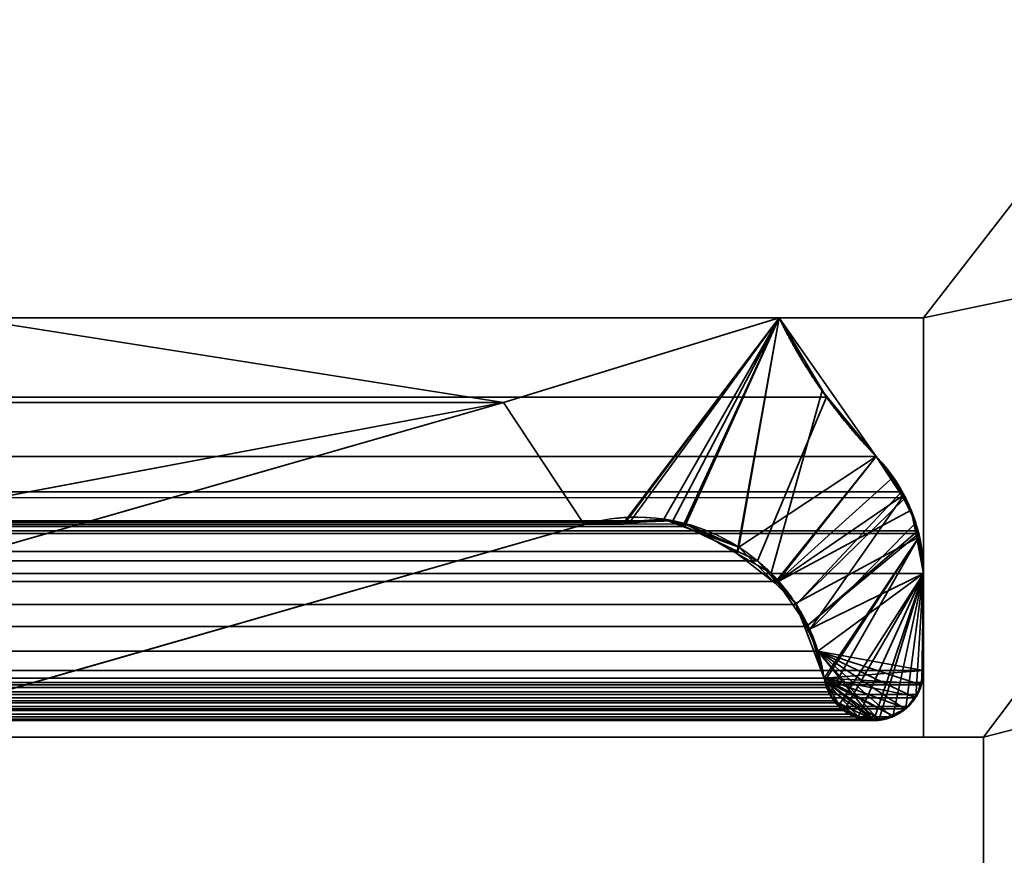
# Model space of a CAD drawing. Header units: millimetres. Extents: x -625 to 3725, y -115 to 86.
# Tile 700 of 798: x 3509.23 to 3513.34, y 2.76 to 6.24. Entities that reach past the tile are written whole.
import ezdxf

# ---------------------------------------------------------------- set-up
doc = ezdxf.new("R2010")
doc.units = ezdxf.units.MM
doc.layers.add('151', color=7, linetype='Continuous', true_color=0xffffff)

# ---------------------------------------------------------------- blocks, each defined once
blk = doc.blocks.new('UG_SURFACE_003')
at = {"layer": '151', "color": 252, "linetype": 'Continuous', "lineweight": 35}
for points in [[(3724.9999, -14, 2237), (3724.9999, 86, 2237), (2275.0001, 86, 2237), (2275.0001, -14, 2237)], [(2425, -14, 2086.9999), (2425, 86, 2086.9999), (3575, 86, 2086.9999), (3575, -14, 2086.9999)]]:
    blk.add_3dface(points, dxfattribs=at)
blk = doc.blocks.new('UG_SURFACE_114')
at = {"layer": '151', "color": 46, "linetype": 'Continuous', "lineweight": 35}
for points in [[(3512.5942, 4.6691, 2022.5942), (2487.6037, 5, 2022.3963), (2487.1981, 4.4215, 2022.8019)], [(3512.5942, 4.6691, 2022.5942), (3512.3963, 5, 2022.3963), (2487.6037, 5, 2022.3963)], [(3512.3963, 5, 2022.3963), (3509.0001, 5, 2019.0001), (2490.9999, 5, 2019.0001), (2487.6037, 5, 2022.3963)], [(3511.2469, 4.6468, 2021.2469), (3508.6081, 4.15, 2018.6081), (3505.9292, 4.15, 2015.9292), (3509.0001, 5, 2019.0001)], [(3509.0001, 5, 2019.0001), (3512.3963, 5, 2022.3963), (3511.2469, 4.6468, 2021.2469)], [(3511.7724, 4.145, 2021.7724), (3511.5824, 4.1368, 2021.5824), (3511.2469, 4.6468, 2021.2469), (3512.3963, 5, 2022.3963)], [(3512.3963, 5, 2022.3963), (3511.9531, 4.1528, 2021.9531), (3511.7724, 4.145, 2021.7724)], [(3512.0032, 4.1292, 2022.0032), (3511.9531, 4.1528, 2021.9531), (3512.3963, 5, 2022.3963)], [(3512.2249, 4.0243, 2022.2249), (3512.0032, 4.1292, 2022.0032), (3512.3963, 5, 2022.3963)], [(3512.3963, 5, 2022.3963), (3512.5942, 4.6691, 2022.5942), (3512.306, 3.986, 2022.306), (3512.2249, 4.0243, 2022.2249)], [(2487.1981, 4.4215, 2022.8019), (3512.8019, 4.4215, 2022.8019), (3512.5942, 4.6691, 2022.5942)], [(2492.8088, 3.4839, 2017.1912), (2488.7531, 4.6468, 2021.2469), (3511.2469, 4.6468, 2021.2469), (3507.1912, 3.4839, 2017.1912)], [(2488.7531, 4.6468, 2021.2469), (2491.3919, 4.15, 2018.6081), (3508.6081, 4.15, 2018.6081), (3511.2469, 4.6468, 2021.2469)], [(3507.1912, 3.4839, 2017.1912), (3511.2469, 4.6468, 2021.2469), (3511.5824, 4.1368, 2021.5824), (3507.3519, 2.9237, 2017.3519)], [(3512.3825, 3.9, 2022.3825), (3512.306, 3.986, 2022.306), (3512.5942, 4.6691, 2022.5942), (3512.8019, 4.4215, 2022.8019)], [(2487.1981, 4.4215, 2022.8019), (2487.1106, 4.3108, 2022.8894), (3512.907, 4.2738, 2022.907)], [(3512.907, 4.2738, 2022.907), (3512.8019, 4.4215, 2022.8019), (2487.1981, 4.4215, 2022.8019)], [(3512.8019, 4.4215, 2022.8019), (3512.907, 4.2738, 2022.907), (3512.4681, 3.8036, 2022.4681), (3512.3825, 3.9, 2022.3825)], [(2487.1106, 4.3108, 2022.8894), (2487.0946, 4.2737, 2022.9053), (3512.907, 4.2738, 2022.907)], [(2487.0248, 4.1095, 2022.9752), (3512.9247, 4.2492, 2022.9247), (3512.907, 4.2738, 2022.907)], [(3512.907, 4.2738, 2022.907), (2487.0946, 4.2737, 2022.9053), (2487.0248, 4.1095, 2022.9752)], [(2487.0248, 4.1095, 2022.9752), (3512.9759, 4.1103, 2022.9759), (3512.9247, 4.2492, 2022.9247)], [(3512.4681, 3.8036, 2022.4681), (3512.907, 4.2738, 2022.907), (3512.9247, 4.2492, 2022.9247)], [(3512.9247, 4.2492, 2022.9247), (3512.9759, 4.1103, 2022.9759), (3512.5113, 3.711, 2022.5112), (3512.4681, 3.8036, 2022.4681)], [(3511.9531, 4.1528, 2021.9531), (2487.9968, 4.1292, 2022.0032), (2488.0469, 4.1528, 2021.9531)], [(3511.9531, 4.1528, 2021.9531), (3512.0032, 4.1292, 2022.0032), (2487.9968, 4.1292, 2022.0032)], [(2488.0469, 4.1528, 2021.9531), (2488.2276, 4.145, 2021.7724), (3511.7724, 4.145, 2021.7724), (3511.9531, 4.1528, 2021.9531)], [(3512.98, 4.0997, 2022.98), (3512.9759, 4.1103, 2022.9759), (2487.0248, 4.1095, 2022.9752)], [(2487.9968, 4.1292, 2022.0032), (3512.0032, 4.1292, 2022.0032), (3512.2249, 4.0243, 2022.2249), (2487.7751, 4.0243, 2022.2249)], [(2488.4176, 4.1368, 2021.5824), (3511.5824, 4.1368, 2021.5824), (3511.7724, 4.145, 2021.7724), (2488.2276, 4.145, 2021.7724)], [(2488.4176, 4.1368, 2021.5824), (2492.6481, 2.9237, 2017.3519), (3507.3519, 2.9237, 2017.3519), (3511.5824, 4.1368, 2021.5824)], [(3512.5113, 3.711, 2022.5112), (3512.9759, 4.1103, 2022.9759), (3512.98, 4.0997, 2022.98)], [(2487, 3.933, 2023), (3513, 3.933, 2023), (3512.98, 4.0997, 2022.98)], [(2487.0195, 4.0974, 2022.9805), (2487, 3.933, 2023), (3512.98, 4.0997, 2022.98)], [(2487.0248, 4.1095, 2022.9752), (2487.0195, 4.0974, 2022.9805), (3512.98, 4.0997, 2022.98)], [(3512.98, 4.0997, 2022.98), (3513, 3.933, 2023), (3512.5589, 3.6087, 2022.5589), (3512.5113, 3.711, 2022.5112)], [(2487.694, 3.986, 2022.306), (2487.7751, 4.0243, 2022.2249), (3512.2249, 4.0243, 2022.2249), (3512.306, 3.986, 2022.306)], [(3512.3825, 3.9, 2022.3825), (2487.6175, 3.9, 2022.3825), (2487.694, 3.986, 2022.306)], [(3512.306, 3.986, 2022.306), (3512.3825, 3.9, 2022.3825), (2487.694, 3.986, 2022.306)], [(2487, 3.933, 2023), (2487, 3.5278, 2023), (3513, 3.5278, 2023), (3513, 3.933, 2023)], [(3512.5589, 3.6087, 2022.5589), (3513, 3.933, 2023), (3513, 3.5278, 2023)], [(2487.5319, 3.8036, 2022.4681), (2487.6175, 3.9, 2022.3825), (3512.3825, 3.9, 2022.3825), (3512.4681, 3.8036, 2022.4681)], [(3512.4681, 3.8036, 2022.4681), (2487.4887, 3.711, 2022.5112), (2487.5319, 3.8036, 2022.4681)], [(3512.4681, 3.8036, 2022.4681), (3512.5113, 3.711, 2022.5112), (2487.4887, 3.711, 2022.5112)], [(2487.4411, 3.6087, 2022.5589), (2487.4887, 3.711, 2022.5112), (3512.5113, 3.711, 2022.5112), (3512.5589, 3.6087, 2022.5589)], [(3512.5589, 3.6087, 2022.5589), (2487.4148, 3.4958, 2022.5852), (2487.4411, 3.6087, 2022.5589)], [(3512.5589, 3.6087, 2022.5589), (3512.5852, 3.4958, 2022.5852), (2487.4148, 3.4958, 2022.5852)], [(3512.5589, 3.6087, 2022.5589), (3512.9213, 3.3678, 2022.9213), (3512.8696, 3.3343, 2022.8696), (3512.8675, 3.334, 2022.8674)], [(3512.8675, 3.334, 2022.8674), (3512.8083, 3.3244, 2022.8083), (3512.5589, 3.6087, 2022.5589)], [(3512.8083, 3.3244, 2022.8083), (3512.7914, 3.3216, 2022.7914), (3512.5589, 3.6087, 2022.5589)], [(3512.5589, 3.6087, 2022.5589), (3512.964, 3.414, 2022.964), (3512.9356, 3.3771, 2022.9356), (3512.9213, 3.3678, 2022.9213)], [(3513, 3.5278, 2023), (3512.9941, 3.478, 2022.994), (3512.9902, 3.4683, 2022.9902), (3512.5589, 3.6087, 2022.5589)], [(3512.9902, 3.4683, 2022.9902), (3512.9743, 3.4272, 2022.9743), (3512.964, 3.414, 2022.964), (3512.5589, 3.6087, 2022.5589)], [(3512.5971, 3.4564, 2022.5971), (3512.5852, 3.4958, 2022.5852), (3512.5589, 3.6087, 2022.5589), (3512.7914, 3.3216, 2022.7914)], [(3513, 3.5278, 2023), (2487, 3.5278, 2023), (2487.0059, 3.478, 2022.994)], [(3512.9941, 3.478, 2022.994), (3513, 3.5278, 2023), (2487.0059, 3.478, 2022.994)], [(3512.5852, 3.4958, 2022.5852), (3512.5971, 3.4564, 2022.5971), (2487.4029, 3.4564, 2022.5971), (2487.4148, 3.4958, 2022.5852)], [(2487.0059, 3.478, 2022.994), (2487.0098, 3.4683, 2022.9902), (3512.9902, 3.4683, 2022.9902), (3512.9941, 3.478, 2022.994)], [(3512.9743, 3.4272, 2022.9743), (2487.0098, 3.4683, 2022.9902), (2487.0257, 3.4272, 2022.9743)], [(3512.9743, 3.4272, 2022.9743), (3512.9902, 3.4683, 2022.9902), (2487.0098, 3.4683, 2022.9902)], [(2487.3977, 3.439, 2022.6023), (3512.5971, 3.4564, 2022.5971), (3512.6023, 3.439, 2022.6023)], [(2487.3977, 3.439, 2022.6023), (2487.4029, 3.4564, 2022.5971), (3512.5971, 3.4564, 2022.5971)], [(3512.7914, 3.3216, 2022.7914), (3512.6262, 3.4019, 2022.6262), (3512.6023, 3.439, 2022.6023), (3512.5971, 3.4564, 2022.5971)], [(2487.0257, 3.4272, 2022.9743), (2487.036, 3.414, 2022.964), (3512.964, 3.414, 2022.964), (3512.9743, 3.4272, 2022.9743)], [(3512.964, 3.414, 2022.964), (2487.036, 3.414, 2022.964), (2487.0644, 3.3771, 2022.9356)], [(3512.9356, 3.3771, 2022.9356), (3512.964, 3.414, 2022.964), (2487.0644, 3.3771, 2022.9356)], [(3512.6023, 3.439, 2022.6023), (2487.3738, 3.4019, 2022.6262), (2487.3977, 3.439, 2022.6023)], [(3512.6023, 3.439, 2022.6023), (3512.6262, 3.4019, 2022.6262), (2487.3738, 3.4019, 2022.6262)], [(2487.0644, 3.3771, 2022.9356), (2487.0787, 3.3678, 2022.9213), (3512.9213, 3.3678, 2022.9213), (3512.9356, 3.3771, 2022.9356)], [(3512.6314, 3.3936, 2022.6314), (2487.3288, 3.3606, 2022.6715), (2487.3686, 3.3936, 2022.6314)], [(3512.6314, 3.3936, 2022.6314), (3512.6712, 3.3606, 2022.6715), (2487.3288, 3.3606, 2022.6715)], [(2487.3686, 3.3936, 2022.6314), (3512.6262, 3.4019, 2022.6262), (3512.6314, 3.3936, 2022.6314)], [(2487.3686, 3.3936, 2022.6314), (2487.3738, 3.4019, 2022.6262), (3512.6262, 3.4019, 2022.6262)], [(3512.6262, 3.4019, 2022.6262), (3512.7914, 3.3216, 2022.7914), (3512.7783, 3.3195, 2022.7783), (3512.7256, 3.3349, 2022.7256)], [(3512.6712, 3.3606, 2022.6715), (3512.6314, 3.3936, 2022.6314), (3512.6262, 3.4019, 2022.6262), (3512.7256, 3.3349, 2022.7256)], [(3512.8696, 3.3343, 2022.8696), (2487.0787, 3.3678, 2022.9213), (2487.1304, 3.3343, 2022.8696)], [(3512.8696, 3.3343, 2022.8696), (3512.9213, 3.3678, 2022.9213), (2487.0787, 3.3678, 2022.9213)], [(2487.1304, 3.3343, 2022.8696), (2487.1325, 3.334, 2022.8674), (3512.8675, 3.334, 2022.8674), (3512.8696, 3.3343, 2022.8696)], [(2487.1917, 3.3244, 2022.8083), (3512.8083, 3.3244, 2022.8083), (3512.8675, 3.334, 2022.8674), (2487.1325, 3.334, 2022.8674)], [(2487.2217, 3.3195, 2022.7783), (3512.7256, 3.3349, 2022.7256), (3512.7783, 3.3195, 2022.7783)], [(2487.2217, 3.3195, 2022.7783), (2487.2744, 3.3349, 2022.7256), (3512.7256, 3.3349, 2022.7256)], [(3512.6898, 3.3454, 2022.6898), (2487.2744, 3.3349, 2022.7256), (2487.3102, 3.3454, 2022.6898)], [(3512.6898, 3.3454, 2022.6898), (3512.7256, 3.3349, 2022.7256), (2487.2744, 3.3349, 2022.7256)], [(2487.3102, 3.3454, 2022.6898), (3512.6712, 3.3606, 2022.6715), (3512.6898, 3.3454, 2022.6898)], [(2487.3102, 3.3454, 2022.6898), (2487.3288, 3.3606, 2022.6715), (3512.6712, 3.3606, 2022.6715)], [(3512.7256, 3.3349, 2022.7256), (3512.6898, 3.3454, 2022.6898), (3512.6712, 3.3606, 2022.6715)], [(2487.2086, 3.3216, 2022.7914), (3512.7914, 3.3216, 2022.7914), (3512.8083, 3.3244, 2022.8083), (2487.1917, 3.3244, 2022.8083)], [(3512.7783, 3.3195, 2022.7783), (2487.2086, 3.3216, 2022.7914), (2487.2217, 3.3195, 2022.7783)], [(3512.7783, 3.3195, 2022.7783), (3512.7914, 3.3216, 2022.7914), (2487.2086, 3.3216, 2022.7914)]]:
    blk.add_3dface(points, dxfattribs=at)
blk = doc.blocks.new('UG_SURFACE_115')
at = {"layer": '151', "color": 46, "linetype": 'Continuous', "lineweight": 35}
for points in [[(3511.2469, 4.6468, -3), (3508.6081, 4.15, -3), (3505.9292, 4.15, -3), (3509.0001, 5, -3)], [(3509.0001, 5, 2019.0001), (3505.9292, 4.15, 2015.9292), (3508.6081, 4.15, 2018.6081), (3511.2469, 4.6468, 2021.2469)], [(3509.0001, 5, -3), (3512.3963, 5, -3), (3511.2469, 4.6468, -3)], [(3511.2469, 4.6468, 2021.2469), (3512.3963, 5, 2022.3963), (3509.0001, 5, 2019.0001)], [(3512.3963, 5, 2022.3963), (3512.3963, 5, -3), (3509.0001, 5, -3), (3509.0001, 5, 2019.0001)], [(3511.7507, 4.1481, -3), (3511.5824, 4.1368, -3), (3511.2469, 4.6468, -3), (3512.3963, 5, -3)], [(3512.3963, 5, 2022.3963), (3511.2469, 4.6468, 2021.2469), (3511.5824, 4.1368, 2021.5824), (3511.7497, 4.1382, 2021.7497)], [(3512.3963, 5, 2022.3963), (3511.7497, 4.1382, 2021.7497), (3511.9998, 4.1403, 2021.9998)], [(3512.3963, 5, -3), (3511.9154, 4.1592, -3), (3511.7507, 4.1481, -3)], [(3511.9951, 4.1295, -3), (3511.9154, 4.1592, -3), (3512.3963, 5, -3)], [(3512.3963, 5, -3), (3512.2285, 4.0426, -3), (3511.9951, 4.1295, -3)], [(3511.9998, 4.1403, 2021.9998), (3512.0068, 4.1404, 2022.0068), (3512.3963, 5, 2022.3963)], [(3512.3963, 5, 2022.3963), (3512.0068, 4.1404, 2022.0068), (3512.2209, 4.0164, 2022.2208)], [(3512.2209, 4.0164, 2022.2208), (3512.3632, 3.934, 2022.3632), (3512.5761, 4.6946, 2022.5761), (3512.3963, 5, 2022.3963)], [(3512.2285, 4.0426, -3), (3512.3963, 5, -3), (3512.8019, 4.4215, -3)], [(3512.8019, 4.4215, -3), (3512.3963, 5, -3), (3512.3963, 5, 2022.3963)], [(3512.3963, 5, 2022.3963), (3512.5761, 4.6946, 2022.5761), (3512.8019, 4.4215, -3)], [(3512.8019, 4.4215, 2022.8019), (3512.5761, 4.6946, 2022.5761), (3512.3632, 3.934, 2022.3632), (3512.388, 3.8977, 2022.388)], [(3512.5761, 4.6946, 2022.5761), (3512.8019, 4.4215, 2022.8019), (3512.8019, 4.4215, -3)], [(3507.1912, 3.4839, 2017.1912), (3511.2469, 4.6468, 2021.2469), (3511.2469, 4.6468, -3), (3507.1912, 3.4839, -3)], [(3507.1912, 3.4839, -3), (3511.2469, 4.6468, -3), (3511.5824, 4.1368, -3), (3507.3519, 2.9237, -3)], [(3507.3519, 2.9237, 2017.3519), (3511.5824, 4.1368, 2021.5824), (3511.2469, 4.6468, 2021.2469), (3507.1912, 3.4839, 2017.1912)], [(3511.2469, 4.6468, 2021.2469), (3508.6081, 4.15, 2018.6081), (3508.6081, 4.15, -3), (3511.2469, 4.6468, -3)], [(3512.8019, 4.4215, -3), (3512.9104, 4.2551, -3), (3512.3806, 3.8917, -3), (3512.2285, 4.0426, -3)], [(3512.8734, 4.3349, 2022.8734), (3512.8019, 4.4215, 2022.8019), (3512.388, 3.8977, 2022.388)], [(3512.9104, 4.2551, -3), (3512.8019, 4.4215, -3), (3512.8019, 4.4215, 2022.8019)], [(3512.8019, 4.4215, 2022.8019), (3512.8734, 4.3349, 2022.8734), (3512.9104, 4.2551, -3)], [(3512.388, 3.8977, 2022.388), (3512.5246, 3.6991, 2022.5246), (3512.913, 4.2547, 2022.913), (3512.8734, 4.3349, 2022.8734)], [(3512.8734, 4.3349, 2022.8734), (3512.913, 4.2547, 2022.913), (3512.9104, 4.2551, -3)], [(3512.3806, 3.8917, -3), (3512.9104, 4.2551, -3), (3512.9485, 4.1966, -3)], [(3512.5246, 3.6991, 2022.5246), (3512.5253, 3.6982, 2022.5253), (3512.9676, 4.1439, 2022.9676), (3512.913, 4.2547, 2022.913)], [(3512.9485, 4.1966, -3), (3512.9104, 4.2551, -3), (3512.913, 4.2547, 2022.913)], [(3512.913, 4.2547, 2022.913), (3512.9676, 4.1439, 2022.9676), (3512.9485, 4.1966, -3)], [(3512.9485, 4.1966, -3), (3512.9714, 4.08, -3), (3512.4655, 3.8076, -3), (3512.3806, 3.8917, -3)], [(3512.9714, 4.08, -3), (3512.9485, 4.1966, -3), (3512.9676, 4.1439, 2022.9676)], [(3511.9154, 4.1592, -3), (3511.9998, 4.1403, 2021.9998), (3511.7497, 4.1382, 2021.7497)], [(3511.7497, 4.1382, 2021.7497), (3511.7507, 4.1481, -3), (3511.9154, 4.1592, -3)], [(3511.9154, 4.1592, -3), (3511.9951, 4.1295, -3), (3511.9998, 4.1403, 2021.9998)], [(3511.5824, 4.1368, 2021.5824), (3507.3519, 2.9237, 2017.3519), (3507.3519, 2.9237, -3), (3511.5824, 4.1368, -3)], [(3511.7507, 4.1481, -3), (3511.7497, 4.1382, 2021.7497), (3511.5824, 4.1368, 2021.5824)], [(3511.5824, 4.1368, 2021.5824), (3511.5824, 4.1368, -3), (3511.7507, 4.1481, -3)], [(3511.9998, 4.1403, 2021.9998), (3511.9951, 4.1295, -3), (3512.2285, 4.0426, -3)], [(3512.2285, 4.0426, -3), (3512.0068, 4.1404, 2022.0068), (3511.9998, 4.1403, 2021.9998)], [(3512.2285, 4.0426, -3), (3512.2209, 4.0164, 2022.2208), (3512.0068, 4.1404, 2022.0068)], [(3512.9774, 4.0804, 2022.9774), (3512.9676, 4.1439, 2022.9676), (3512.5253, 3.6982, 2022.5253), (3512.5852, 3.4958, 2022.5852)], [(3512.9676, 4.1439, 2022.9676), (3512.9774, 4.0804, 2022.9774), (3512.9714, 4.08, -3)], [(3512.5093, 3.6934, -3), (3512.4655, 3.8076, -3), (3512.9714, 4.08, -3), (3513, 3.933, -3)], [(3512.5852, 3.4958, 2022.5852), (3512.5885, 3.4855, 2022.5885), (3512.9774, 4.0804, 2022.9774)], [(3512.5885, 3.4855, 2022.5885), (3512.6059, 3.432, 2022.6059), (3512.6064, 3.4312, 2022.6064), (3512.9774, 4.0804, 2022.9774)], [(3513, 3.933, 2023), (3512.9774, 4.0804, 2022.9774), (3512.6064, 3.4312, 2022.6064), (3512.645, 3.3805, 2022.645)], [(3513, 3.933, -3), (3512.9714, 4.08, -3), (3512.9774, 4.0804, 2022.9774)], [(3512.9774, 4.0804, 2022.9774), (3513, 3.933, 2023), (3513, 3.933, -3)], [(3512.2209, 4.0164, 2022.2208), (3512.2285, 4.0426, -3), (3512.3806, 3.8917, -3)], [(3512.3806, 3.8917, -3), (3512.3632, 3.934, 2022.3632), (3512.2209, 4.0164, 2022.2208)], [(3512.3806, 3.8917, -3), (3512.388, 3.8977, 2022.388), (3512.3632, 3.934, 2022.3632)], [(3512.5852, 3.4958, -3), (3512.5093, 3.6934, -3), (3513, 3.933, -3), (3513, 3.5278, -3)], [(3513, 3.933, 2023), (3512.645, 3.3805, 2022.645), (3512.6493, 3.3749, 2022.6493), (3512.6686, 3.3618, 2022.6686)], [(3513, 3.933, 2023), (3512.6686, 3.3618, 2022.6686), (3512.7037, 3.3384, 2022.7036), (3512.7263, 3.3348, 2022.7263)], [(3513, 3.933, 2023), (3512.7263, 3.3348, 2022.7263), (3512.7931, 3.3243, 2022.7931)], [(3512.7931, 3.3243, 2022.7931), (3512.8124, 3.3212, 2022.8124), (3513, 3.933, 2023)], [(3513, 3.933, 2023), (3512.8124, 3.3212, 2022.8124), (3512.8164, 3.3206, 2022.8164), (3512.8725, 3.3424, 2022.8724)], [(3512.8725, 3.3424, 2022.8724), (3512.9128, 3.3581, 2022.9127), (3512.9256, 3.3719, 2022.9256), (3513, 3.933, 2023)], [(3513, 3.933, 2023), (3512.9256, 3.3719, 2022.9256), (3512.9676, 3.4171, 2022.9676)], [(3513, 3.933, 2023), (3512.9676, 3.4171, 2022.9676), (3512.9697, 3.4196, 2022.9697), (3512.9919, 3.474, 2022.9919)], [(3512.9919, 3.474, 2022.9919), (3512.9945, 3.4808, 2022.9948), (3513, 3.5278, 2023), (3513, 3.933, 2023)], [(3513, 3.933, 2023), (3513, 3.5278, 2023), (3513, 3.5278, -3), (3513, 3.933, -3)], [(3512.388, 3.8977, 2022.388), (3512.3806, 3.8917, -3), (3512.4655, 3.8076, -3)], [(3512.4655, 3.8076, -3), (3512.5246, 3.6991, 2022.5246), (3512.388, 3.8977, 2022.388)], [(3512.4655, 3.8076, -3), (3512.5093, 3.6934, -3), (3512.5246, 3.6991, 2022.5246)], [(3512.5246, 3.6991, 2022.5246), (3512.5093, 3.6934, -3), (3512.5852, 3.4958, -3)], [(3512.5852, 3.4958, -3), (3512.5253, 3.6982, 2022.5253), (3512.5246, 3.6991, 2022.5246)], [(3512.5852, 3.4958, -3), (3512.5852, 3.4958, 2022.5852), (3512.5253, 3.6982, 2022.5253)], [(3513, 3.5278, -3), (3512.9883, 3.4742, -3), (3512.5852, 3.4958, -3)], [(3512.5852, 3.4958, -3), (3512.9645, 3.4189, -3), (3512.9285, 3.3705, -3), (3512.9268, 3.3696, -3)], [(3512.5852, 3.4958, -3), (3512.9883, 3.4742, -3), (3512.9812, 3.4414, -3), (3512.9645, 3.4189, -3)], [(3512.9268, 3.3696, -3), (3512.872, 3.3393, -3), (3512.5852, 3.4958, -3)], [(3512.589, 3.4854, -3), (3512.5852, 3.4958, -3), (3512.872, 3.3393, -3)], [(3512.589, 3.4854, -3), (3512.5885, 3.4855, 2022.5885), (3512.5852, 3.4958, 2022.5852)], [(3512.5852, 3.4958, 2022.5852), (3512.5852, 3.4958, -3), (3512.589, 3.4854, -3)], [(3512.9919, 3.474, 2022.9919), (3512.9883, 3.4742, -3), (3513, 3.5278, -3)], [(3513, 3.5278, -3), (3512.9945, 3.4808, 2022.9948), (3512.9919, 3.474, 2022.9919)], [(3513, 3.5278, -3), (3513, 3.5278, 2023), (3512.9945, 3.4808, 2022.9948)], [(3512.6059, 3.432, 2022.6059), (3512.5885, 3.4855, 2022.5885), (3512.589, 3.4854, -3)], [(3512.589, 3.4854, -3), (3512.8119, 3.3248, -3), (3512.7923, 3.3233, -3)], [(3512.6698, 3.3613, -3), (3512.6476, 3.383, -3), (3512.589, 3.4854, -3), (3512.7275, 3.334, -3)], [(3512.589, 3.4854, -3), (3512.872, 3.3393, -3), (3512.851, 3.3278, -3), (3512.8119, 3.3248, -3)], [(3512.7923, 3.3233, -3), (3512.763, 3.321, -3), (3512.7275, 3.334, -3), (3512.589, 3.4854, -3)], [(3512.6476, 3.383, -3), (3512.6169, 3.4133, -3), (3512.6095, 3.4323, -3), (3512.589, 3.4854, -3)], [(3512.6059, 3.432, 2022.6059), (3512.589, 3.4854, -3), (3512.6095, 3.4323, -3)], [(3512.9883, 3.4742, -3), (3512.9919, 3.474, 2022.9919), (3512.9697, 3.4196, 2022.9697)], [(3512.9697, 3.4196, 2022.9697), (3512.9812, 3.4414, -3), (3512.9883, 3.4742, -3)], [(3512.6095, 3.4323, -3), (3512.6064, 3.4312, 2022.6064), (3512.6059, 3.432, 2022.6059)], [(3512.6064, 3.4312, 2022.6064), (3512.6095, 3.4323, -3), (3512.6169, 3.4133, -3)], [(3512.6169, 3.4133, -3), (3512.645, 3.3805, 2022.645), (3512.6064, 3.4312, 2022.6064)], [(3512.6169, 3.4133, -3), (3512.6476, 3.383, -3), (3512.645, 3.3805, 2022.645)], [(3512.9285, 3.3705, -3), (3512.9676, 3.4171, 2022.9676), (3512.9256, 3.3719, 2022.9256)], [(3512.9285, 3.3705, -3), (3512.9645, 3.4189, -3), (3512.9676, 3.4171, 2022.9676)], [(3512.9676, 3.4171, 2022.9676), (3512.9645, 3.4189, -3), (3512.9812, 3.4414, -3)], [(3512.9812, 3.4414, -3), (3512.9697, 3.4196, 2022.9697), (3512.9676, 3.4171, 2022.9676)], [(3512.6493, 3.3749, 2022.6493), (3512.645, 3.3805, 2022.645), (3512.6476, 3.383, -3)], [(3512.6493, 3.3749, 2022.6493), (3512.6476, 3.383, -3), (3512.6698, 3.3613, -3)], [(3512.6698, 3.3613, -3), (3512.6686, 3.3618, 2022.6686), (3512.6493, 3.3749, 2022.6493)], [(3512.9268, 3.3696, -3), (3512.9256, 3.3719, 2022.9256), (3512.9128, 3.3581, 2022.9127)], [(3512.9256, 3.3719, 2022.9256), (3512.9268, 3.3696, -3), (3512.9285, 3.3705, -3)], [(3512.7037, 3.3384, 2022.7036), (3512.6686, 3.3618, 2022.6686), (3512.6698, 3.3613, -3)], [(3512.7275, 3.334, -3), (3512.6798, 3.3513, -3), (3512.6698, 3.3613, -3)], [(3512.7037, 3.3384, 2022.7036), (3512.6698, 3.3613, -3), (3512.6798, 3.3513, -3)], [(3512.6798, 3.3513, -3), (3512.7263, 3.3348, 2022.7263), (3512.7037, 3.3384, 2022.7036)], [(3512.6798, 3.3513, -3), (3512.7275, 3.334, -3), (3512.7263, 3.3348, 2022.7263)], [(3512.763, 3.321, -3), (3512.7931, 3.3243, 2022.7931), (3512.7263, 3.3348, 2022.7263)], [(3512.7263, 3.3348, 2022.7263), (3512.7275, 3.334, -3), (3512.763, 3.321, -3)], [(3512.851, 3.3278, -3), (3512.8725, 3.3424, 2022.8724), (3512.8164, 3.3206, 2022.8164)], [(3512.851, 3.3278, -3), (3512.872, 3.3393, -3), (3512.8725, 3.3424, 2022.8724)], [(3512.8725, 3.3424, 2022.8724), (3512.872, 3.3393, -3), (3512.9268, 3.3696, -3)], [(3512.9268, 3.3696, -3), (3512.9128, 3.3581, 2022.9127), (3512.8725, 3.3424, 2022.8724)], [(3512.763, 3.321, -3), (3512.7923, 3.3233, -3), (3512.7931, 3.3243, 2022.7931)], [(3512.7931, 3.3243, 2022.7931), (3512.7923, 3.3233, -3), (3512.8119, 3.3248, -3)], [(3512.8119, 3.3248, -3), (3512.8124, 3.3212, 2022.8124), (3512.7931, 3.3243, 2022.7931)], [(3512.8124, 3.3212, 2022.8124), (3512.8119, 3.3248, -3), (3512.851, 3.3278, -3)], [(3512.851, 3.3278, -3), (3512.8164, 3.3206, 2022.8164), (3512.8124, 3.3212, 2022.8124)]]:
    blk.add_3dface(points, dxfattribs=at)
blk = doc.blocks.new('UG_SURFACE_123')
at = {"layer": '151', "color": 14, "linetype": 'Continuous', "lineweight": 35}
for points in [[(3556.7999, -17.75, 2066.8001), (3556.7999, 11.25, 2066.8001), (2443.2001, 11.25, 2066.8001), (2443.2001, -17.75, 2066.8001)], [(3552.7501, 8.5, 2062.7501), (3552.7501, -29.75, 2062.7501), (2447.2499, -29.75, 2062.7501), (2447.2499, 8.5, 2062.7501)]]:
    blk.add_3dface(points, dxfattribs=at)
blk = doc.blocks.new('UG_SURFACE_124')
at = {"layer": '151', "color": 7, "linetype": 'Continuous', "lineweight": 35}
for points in [[(2447.2499, 8.25, 2062.7501), (2447.2499, -29.75, 2062.7501), (3552.7501, -29.75, 2062.7501), (3552.7501, 8.25, 2062.7501)], [(3552.5, 8.25, 2062.5), (3552.5, -29.75, 2062.5), (2447.5, -29.75, 2062.5), (2447.5, 8.25, 2062.5)]]:
    blk.add_3dface(points, dxfattribs=at)
blk = doc.blocks.new('UG_SURFACE_133')
at = {"layer": '151', "color": 31, "linetype": 'Continuous', "lineweight": 35}
for points in [[(3561.25, -17.75, 2071.25), (3561.25, 67.25, 2071.25), (2438.75, 67.25, 2071.25), (2438.75, -17.75, 2071.25)], [(3561.25, 67.25, 2071.25), (3513, 5, 2023), (3509.0001, 5, 2019.0001), (3509.0001, 13, 2019.0001)], [(3561.25, 67.25, 2071.25), (3513.2501, 3.25, 2023.2501), (3513, 3.25, 2023), (3513, 5, 2023)], [(3552.2499, 13.25, 2062.2499), (3513.2501, 3.25, 2023.2501), (3561.25, 67.25, 2071.25)], [(3556.7501, 13.25, 2066.75), (3556.7501, -17.75, 2066.75), (2443.2499, -17.75, 2066.75), (2443.2499, 13.25, 2066.75)], [(3552.2499, -27.75, 2062.2499), (3552.2499, 13.25, 2062.2499), (2447.7501, 13.25, 2062.2499), (2447.7501, -27.75, 2062.2499)], [(3552.2499, 13.25, 2062.2499), (3513.4749, -29.1823, 2023.4749), (3513.4242, -29.0584, 2023.4241), (3513.2501, -27.75, 2023.2501)], [(3513.2501, -27.75, 2023.2501), (3513.2501, 3.25, 2023.2501), (3552.2499, 13.25, 2062.2499)], [(3513, 5, 2023), (3513, 3.25, 2023), (2487, 3.25, 2023), (2487, 5, 2023)], [(3509.0001, 5, 2019.0001), (3513, 5, 2023), (2487, 5, 2023), (2490.9999, 5, 2019.0001)], [(3513.2501, 3.25, 2023.2501), (3513.2501, -27.75, 2023.2501), (2486.7499, -27.75, 2023.2501), (2486.7499, 3.25, 2023.2501)], [(3513, 3.25, 2023), (3513.2501, 3.25, 2023.2501), (2486.7499, 3.25, 2023.2501), (2487, 3.25, 2023)]]:
    blk.add_3dface(points, dxfattribs=at)
blk = doc.blocks.new('UG_SURFACE_137')
at = {"layer": '151', "color": 31, "linetype": 'Continuous', "lineweight": 35}
for points in [[(3561.25, 67.25, 2071.25), (3509.0001, 13, 2019.0001), (3509.0001, 5, 2019.0001), (3513, 5, 2023)], [(3513, 5, 2023), (3513, 3.25, 2023), (3513.2501, 3.25, 2023.2501), (3561.25, 67.25, 2071.25)], [(3561.25, 67.25, 2071.25), (3513.2501, 3.25, 2023.2501), (3552.2499, 13.25, 2062.2499)], [(3552.2499, 13.25, -3), (3513, 5, -3), (3509.0001, 5, -3), (3509.0001, 13, -3)], [(3552.2499, 13.25, -3), (3513.2501, 3.25, -3), (3513, 3.25, -3), (3513, 5, -3)], [(3513.5064, -29.0387, -3), (3513.2501, -27.75, -3), (3513.2501, 3.25, -3), (3552.2499, 13.25, -3)], [(3552.2499, 13.25, 2062.2499), (3513.2501, 3.25, 2023.2501), (3513.2501, -27.75, 2023.2501)], [(3513.2501, -27.75, 2023.2501), (3513.423, -29.0539, 2023.423), (3513.4234, -29.0551, 2023.4234), (3552.2499, 13.25, 2062.2499)], [(3509.0001, 5, 2019.0001), (3509.0001, 5, -3), (3513, 5, -3), (3513, 5, 2023)], [(3513, 5, -3), (3513, 3.25, -3), (3513, 3.25, 2023), (3513, 5, 2023)], [(3513, 3.25, 2023), (3513, 3.25, -3), (3513.2501, 3.25, -3), (3513.2501, 3.25, 2023.2501)], [(3513.2501, 3.25, -3), (3513.2501, -27.75, -3), (3513.2501, -27.75, 2023.2501), (3513.2501, 3.25, 2023.2501)]]:
    blk.add_3dface(points, dxfattribs=at)

msp = doc.modelspace()

# ---------------------------------------------------------------- linework, layer by layer
at = {"layer": '151', "color": 251, "linetype": 'Continuous', "lineweight": -3, "true_color": 0x636466}
for p, q in [((3513, 5, 2023), (2487, 5, 2023)), ((3512.3964, 5, 2022.3964), (2487.6036, 5, 2022.3964)), ((3509, 5, 2019), (3512.3964, 5, 2022.3964)), ((3512.3964, 5, 2022.3964), (3509, 5, 2019)), ((3509, 5, -3), (3512.3964, 5, -3)), ((3509, 5, 2019), (3513, 5, 2023)), ((3513, 5, 2023), (3509, 5, 2019)), ((3509, 5, -3), (3513, 5, -3)), ((3512.3964, 5, -3), (3512.3964, 5, 2022.3964)), ((3513, 5, 2023), (3513, 3.25, 2023)), ((3513, 5, -3), (3513, 3.25, -3)), ((3513, 5, 2023), (3513, 3.25, 2023)), ((3513, 5, -3), (3513, 5, 2023)), ((2488.7531, 4.6468, 2021.2469), (3511.2469, 4.6468, 2021.2469)), ((3511.2469, 4.6468, 2021.2469), (3507.1912, 3.4839, 2017.1912)), ((3507.1912, 3.4839, -3), (3511.2469, 4.6468, -3)), ((3511.2469, 4.6468, 2021.2469), (3507.1912, 3.4839, 2017.1912)), ((3508.6081, 4.15, 2018.6081), (3511.2469, 4.6468, 2021.2469)), ((3508.6081, 4.15, 2018.6081), (3511.2469, 4.6468, 2021.2469)), ((3511.2469, 4.6468, -3), (3508.6081, 4.15, -3)), ((3511.2469, 4.6468, 2021.2469), (3511.2469, 4.6468, -3)), ((3512.8018, 4.4215, 2022.8018), (2487.1982, 4.4215, 2022.8018)), ((3512.8018, 4.4215, -3), (3512.8018, 4.4215, 2022.8018)), ((3511.5823, 4.1368, 2021.5823), (2488.4177, 4.1368, 2021.5823)), ((3511.5823, 4.1368, 2021.5823), (3507.3518, 2.9237, 2017.3518)), ((3511.5823, 4.1368, -3), (3507.3518, 2.9237, -3)), ((3511.5823, 4.1368, 2021.5823), (3507.3518, 2.9237, 2017.3518)), ((3511.5823, 4.1368, -3), (3511.5823, 4.1368, 2021.5823)), ((3513, 3.933, 2023), (2487, 3.933, 2023)), ((3513, 3.933, 2023), (3513, 3.5278, 2023)), ((3513, 3.933, -3), (3513, 3.933, 2023)), ((3513, 3.5278, 2023), (3513, 3.933, 2023)), ((3513, 3.933, -3), (3513, 3.5278, -3)), ((3513, 3.5278, 2023), (2487, 3.5278, 2023)), ((3512.5851, 3.4958, 2022.5851), (2487.4149, 3.4958, 2022.5851)), ((3512.5851, 3.4958, -3), (3512.5851, 3.4958, 2022.5851)), ((3513, 3.5278, -3), (3513, 3.5278, 2023)), ((3513.25, 3.25, 2023.25), (2486.75, 3.25, 2023.25)), ((3513, 3.25, 2023), (2487, 3.25, 2023)), ((3513, 3.25, -3), (3513.25, 3.25, -3)), ((3513, 3.25, 2023), (3513.25, 3.25, 2023.25)), ((3513, 3.25, -3), (3513, 3.25, 2023)), ((3513.25, 3.25, 2023.25), (3513, 3.25, 2023)), ((3513.25, 3.25, 2023.25), (3513.25, -27.75, 2023.25)), ((3513.25, 3.25, -3), (3513.25, 3.25, 2023.25)), ((3513.25, 3.25, 2023.25), (3513.25, -27.75, 2023.25)), ((3513.25, 3.25, -3), (3513.25, -27.75, -3))]:
    msp.add_line(p, q, dxfattribs=at)
for centre, radius, start, end in [((3514.3978, 5.9713, -3), 2.2246, 205.8891, 224.1597), ((3511.801, 3.3741, -3), 0.7934, 8.8222, 105.9998)]:
    msp.add_arc(centre, radius, start, end, dxfattribs=at)
at = {"layer": '151', "color": 251, "linetype": 'Continuous', "lineweight": -3, "true_color": 0x636466, "extrusion": (0, 0, -1)}
for centre, radius, start, end in [((-3512.2987, 3.933, 3), 0.7013, 135.8403, 180), ((-3512.7913, 3.5278, 3), 0.2087, 180, 351.1778)]:
    msp.add_arc(centre, radius, start, end, dxfattribs=at)
at = {"layer": '151', "color": 251, "linetype": 'Continuous', "lineweight": -3, "true_color": 0x636466}
for points, weights in [([(3512.8018, 4.4215, 2022.8018), (3512.678, 4.549, 2022.678), (3512.5682, 4.6891, 2022.5682), (3512.474, 4.8401, 2022.474), (3512.3964, 5, 2022.3964)], [1, 0.993658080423, 0.991544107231, 0.993658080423, 1]), ([(3513, 3.933, 2023), (3513, 4.0698, 2023), (3512.9653, 4.2034, 2022.9653), (3512.8971, 4.3234, 2022.8971), (3512.8018, 4.4215, 2022.8018)], [1, 0.963330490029, 0.951107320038, 0.963330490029, 1]), ([(3511.5823, 4.1368, 2021.5823), (3511.9266, 4.2355, 2021.9266), (3512.2907, 4.14, 2022.2907), (3512.5301, 3.8497, 2022.5301), (3512.5851, 3.4958, 2022.5851)], [1, 0.830729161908, 0.774305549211, 0.830729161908, 1])]:
    msp.add_rational_spline(points, weights, degree=4, dxfattribs=at)
for points, knots in [([(3512.3964, 5, 2022.3964), (3512.4253, 4.9404, 2022.4253), (3512.4565, 4.8829, 2022.4565), (3512.5226, 4.7726, 2022.5226), (3512.5576, 4.7197, 2022.5576), (3512.6588, 4.5795, 2022.6588), (3512.7286, 4.4969, 2022.7286), (3512.8018, 4.4215, 2022.8018)], [0, 0, 0, 0, 0.264997, 0.264997, 0.529897, 0.529897, 1, 1, 1, 1]), ([(3513, 3.933, 2023), (3513, 3.9894, 2023), (3512.9929, 4.0465, 2022.9929), (3512.9669, 4.1528, 2022.9669), (3512.9478, 4.2034, 2022.9478), (3512.8911, 4.3155, 2022.8911), (3512.8485, 4.3735, 2022.8485), (3512.8018, 4.4215, 2022.8018)], [0, 0, 0, 0, 0.290351, 0.290351, 0.579004, 0.579004, 1, 1, 1, 1]), ([(3512.5851, 3.4958, 2022.5851), (3512.5419, 3.7741, 2022.5419), (3512.3597, 3.9756, 2022.3597), (3511.9873, 4.1736, 2021.9873), (3511.7806, 4.1936, 2021.7806), (3511.5823, 4.1368, 2021.5823)], [0, 0, 0, 0, 0.5, 0.5, 1, 1, 1, 1]), ([(3512.5851, 3.4958, 2022.5851), (3512.5882, 3.4756, 2022.5882), (3512.5943, 3.4562, 2022.5943), (3512.6104, 3.422, 2022.6104), (3512.6204, 3.4067, 2022.6204), (3512.6487, 3.3731, 2022.6487), (3512.6688, 3.3571, 2022.6688), (3512.7178, 3.3298, 2022.7178), (3512.7482, 3.3213, 2022.7482), (3512.8089, 3.3176, 2022.8089), (3512.8402, 3.3224, 2022.8402), (3512.8929, 3.3438, 2022.8929), (3512.9156, 3.3579, 2022.9156), (3512.9501, 3.3909, 2022.9501), (3512.9634, 3.4077, 2022.9634), (3512.9826, 3.4424, 2022.9826), (3512.9895, 3.4597, 2022.9895), (3512.9979, 3.4939, 2022.9979), (3513, 3.5109, 2023), (3513, 3.5278, 2023)], [0, 0, 0, 0, 0.081086, 0.081086, 0.161181, 0.161181, 0.286541, 0.286541, 0.455053, 0.455053, 0.626195, 0.626195, 0.761107, 0.761107, 0.858048, 0.858048, 0.934021, 0.934021, 1, 1, 1, 1])]:
    msp.add_open_spline(points, degree=3, knots=knots, dxfattribs=at)
msp.add_rational_spline([(3512.5851, 3.4958, 2022.5851), (3512.5959, 3.4257, 2022.5959), (3512.6432, 3.3408, 2022.6432), (3512.7367, 3.3142, 2022.7367), (3512.878, 3.3251, 2022.878), (3512.9663, 3.3657, 2022.9663), (3513, 3.4569, 2023), (3513, 3.5278, 2023)], [1, 1, 0.952756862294, 1, 1, 0.952756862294, 1, 1], degree=4, knots=[0, 0, 0, 0, 0, 0.5, 0.5, 0.5, 1, 1, 1, 1, 1], dxfattribs=at)

# ---------------------------------------------------------------- block references
for name in ['UG_SURFACE_003', 'UG_SURFACE_133', 'UG_SURFACE_137', 'UG_SURFACE_114', 'UG_SURFACE_115', 'UG_SURFACE_123', 'UG_SURFACE_124']:
    msp.add_blockref(name, (0, 0), dxfattribs=at)

doc.saveas('drawing.dxf')
